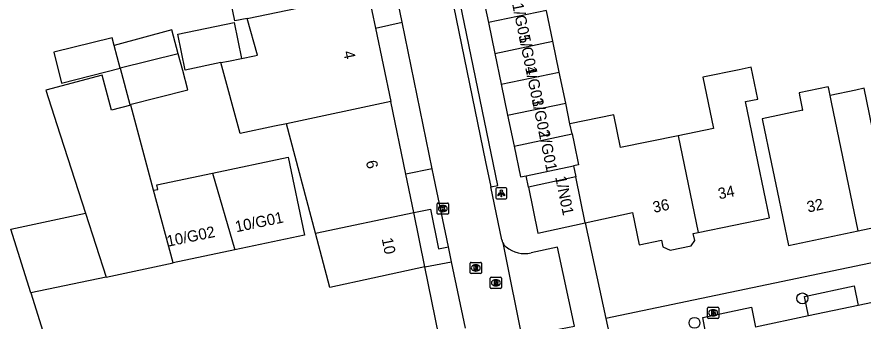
# Model space of a CAD drawing. Extents: x 162990 to 165007, y 383433 to 384336.
# Drawn here: x 163547.5 to 163623.4, y 384006.2 to 384033.5 of the extents above; entities that cross this region are included whole.
import ezdxf

# ---------------------------------------------------------------- set-up
doc = ezdxf.new("R2010")
doc.units = 0
for name, color, linetype in [('IMGEO_Boom', 7, 'Continuous'), ('IMGEO_Brandkraan', 7, 'Continuous'), ('IMGEO_Kolk', 7, 'Continuous'), ('IMGEO_Lichtpunt', 7, 'Continuous'), ('IMGEO_Pand', 7, 'Continuous'), ('IMGEO_Pand_nummerreeks', 7, 'Continuous'), ('IMGEO_Rijbaan_lokaal_open', 7, 'Continuous'), ('IMGEO_Rioolput', 7, 'Continuous'), ('IMGEO_Voetpad_open', 7, 'Continuous')]:
    doc.layers.add(name, color=color, linetype=linetype)

msp = doc.modelspace()

# ---------------------------------------------------------------- linework, layer by layer
at = {"layer": 'IMGEO_Boom'}
for centre in [(163617.932, 384008.248), (163608.265, 384006.062)]:
    msp.add_circle(centre, 0.489, dxfattribs=at)
at = {"layer": 'IMGEO_Brandkraan'}
for p, q in [((163609.434, 384006.531), (163609.434, 384007.383)), ((163609.509, 384007.457), (163610.361, 384007.457)), ((163610.435, 384007.383), (163610.435, 384006.531)), ((163609.945, 384006.677), (163609.92, 384006.677)), ((163609.922, 384007.237), (163609.947, 384007.237)), ((163610.361, 384006.457), (163609.509, 384006.457))]:
    msp.add_line(p, q, dxfattribs=at)
for points in [[(163609.434, 384006.531), (163609.434, 384007.383)], [(163609.509, 384007.457), (163610.361, 384007.457)], [(163610.435, 384007.383), (163610.435, 384006.531)], [(163609.782, 384007.157), (163609.782, 384006.757), (163609.995, 384006.757)], [(163610.013, 384007.157), (163609.782, 384007.157)], [(163609.961, 384007.076), (163609.907, 384007.076), (163609.907, 384007)], [(163609.907, 384007), (163609.96, 384007)], [(163609.969, 384006.924), (163609.907, 384006.924), (163609.907, 384006.843)], [(163609.907, 384006.843), (163609.969, 384006.843)], [(163610.361, 384006.457), (163609.509, 384006.457)]]:
    msp.add_lwpolyline(points, dxfattribs=at)
for centre, radius, start, end in [((163609.511, 384007.381), 0.0765, 91.55205, 178.44795), ((163609.511, 384007.381), 0.0765, 91.55205, 178.44795), ((163610.359, 384007.381), 0.0765, 1.55205, 88.44795), ((163610.359, 384007.381), 0.0765, 1.55205, 88.44795), ((163609.962, 384007.038), 0.0379, 267.82845, 90.93552), ((163609.97, 384006.883), 0.0404, 269.87594, 90.50774), ((163610.001, 384007.008), 0.251, 268.66757, 293.53466), ((163610.017, 384007.012), 0.145, 59.4692, 91.53667), ((163610.042, 384007.059), 0.0922, 285.51372, 58.15012), ((163610.047, 384006.867), 0.105, 301.31148, 78.98903), ((163609.511, 384006.533), 0.0765, 181.55205, 268.44795), ((163609.511, 384006.533), 0.0765, 181.55205, 268.44795), ((163610.359, 384006.533), 0.0765, 271.55205, 358.44795), ((163610.359, 384006.533), 0.0765, 271.55205, 358.44795)]:
    msp.add_arc(centre, radius, start, end, dxfattribs=at)
for centre, major_axis, ratio, start_param, end_param in [((163609.921, 384006.957), (-0.387, 0.002), 0.722429, 4.712389, 7.853982), ((163609.946, 384006.957), (-0.39, 0.002), 0.717154, 1.570796, 4.712389)]:
    msp.add_ellipse(centre, major_axis=major_axis, ratio=ratio, start_param=start_param, end_param=end_param, dxfattribs=at)
at = {"layer": 'IMGEO_Kolk'}
for p, q in [((163585.202, 384015.868), (163585.202, 384016.72)), ((163585.277, 384016.794), (163586.129, 384016.794)), ((163585.69, 384016.574), (163585.715, 384016.574)), ((163586.203, 384016.72), (163586.203, 384015.868)), ((163586.129, 384015.794), (163585.277, 384015.794)), ((163585.713, 384016.014), (163585.688, 384016.014))]:
    msp.add_line(p, q, dxfattribs=at)
for points in [[(163585.202, 384015.868), (163585.202, 384016.72)], [(163585.277, 384016.794), (163586.129, 384016.794)], [(163585.523, 384016.494), (163585.646, 384016.494), (163585.646, 384016.343), (163585.776, 384016.494), (163585.94, 384016.494), (163585.794, 384016.343), (163585.947, 384016.094), (163585.795, 384016.094), (163585.71, 384016.258), (163585.646, 384016.191), (163585.646, 384016.094), (163585.523, 384016.094), (163585.523, 384016.494)], [(163586.203, 384016.72), (163586.203, 384015.868)], [(163586.129, 384015.794), (163585.277, 384015.794)]]:
    msp.add_lwpolyline(points, dxfattribs=at)
for centre, start, end in [((163585.279, 384016.718), 91.55205, 178.44795), ((163585.279, 384016.718), 91.55205, 178.44795), ((163586.127, 384016.718), 1.55205, 88.44795), ((163586.127, 384016.718), 1.55205, 88.44795), ((163585.279, 384015.87), 181.55205, 268.44795), ((163585.279, 384015.87), 181.55205, 268.44795), ((163586.127, 384015.87), 271.55205, 358.44795), ((163586.127, 384015.87), 271.55205, 358.44795)]:
    msp.add_arc(centre, 0.0765, start, end, dxfattribs=at)
for centre, major_axis, ratio, start_param, end_param in [((163585.689, 384016.294), (-0.387, 0.002), 0.722429, 4.712389, 7.853982), ((163585.714, 384016.294), (-0.39, 0.002), 0.717154, 1.570796, 4.712389)]:
    msp.add_ellipse(centre, major_axis=major_axis, ratio=ratio, start_param=start_param, end_param=end_param, dxfattribs=at)
at = {"layer": 'IMGEO_Lichtpunt'}
for p, q in [((163590.449, 384018.067), (163590.449, 384017.26)), ((163590.449, 384018.067), (163590.449, 384017.26)), ((163591.351, 384018.162), (163590.543, 384018.162)), ((163591.351, 384018.162), (163590.543, 384018.162)), ((163591.445, 384017.26), (163591.445, 384018.067)), ((163591.445, 384017.26), (163591.445, 384018.067)), ((163590.543, 384017.166), (163591.351, 384017.166)), ((163590.543, 384017.166), (163591.351, 384017.166))]:
    msp.add_line(p, q, dxfattribs=at)
for points in [[(163590.823, 384017.731), (163590.862, 384017.703), (163590.674, 384017.441), (163590.636, 384017.468), (163590.823, 384017.731)], [(163590.925, 384017.683), (163590.972, 384017.683), (163590.972, 384017.361), (163590.925, 384017.361), (163590.925, 384017.683)], [(163591.035, 384017.703), (163591.073, 384017.73), (163591.26, 384017.468), (163591.221, 384017.44), (163591.035, 384017.703)]]:
    msp.add_lwpolyline(points, dxfattribs=at)
msp.add_circle((163590.948, 384017.865), 0.0994, dxfattribs=at)
for centre, start, end in [((163590.543, 384018.067), 90, 180), ((163590.543, 384018.067), 90, 180), ((163591.351, 384018.067), 0, 90), ((163591.351, 384018.067), 0, 90), ((163590.543, 384017.26), 180, 270), ((163590.543, 384017.26), 180, 270), ((163591.351, 384017.26), 270, 0), ((163591.351, 384017.26), 270, 360)]:
    msp.add_arc(centre, 0.0946, start, end, dxfattribs=at)
at = {"layer": 'IMGEO_Pand'}
for points in [[(163568.17, 384033.338), (163567.049, 384033.106), (163565.959, 384038.486)], [(163568.17, 384033.338), (163579.019, 384035.588)], [(163579.019, 384035.588), (163579.672, 384032.452)], [(163589.214, 384035.741), (163589.788, 384032.973)], [(163595.001, 384034.054), (163589.788, 384032.973)], [(163595.573, 384031.285), (163595.008, 384034.021)], [(163567.654, 384029.755), (163568.81, 384029.994), (163569.078, 384030.05), (163568.17, 384033.338)], [(163565.815, 384029.374), (163562.598, 384028.708), (163561.933, 384031.921), (163566.989, 384032.968), (163567.654, 384029.755)], [(163579.672, 384032.452), (163581.04, 384025.886)], [(163589.788, 384032.973), (163590.362, 384030.204)], [(163561.979, 384030.162), (163561.553, 384031.747), (163561.405, 384032.3), (163556.238, 384030.913)], [(163556.238, 384030.913), (163556.052, 384031.606), (163550.839, 384030.298), (163551.531, 384027.54), (163556.779, 384028.873)], [(163556.779, 384028.873), (163556.238, 384030.913)], [(163590.362, 384030.204), (163595.573, 384031.285)], [(163596.146, 384028.516), (163595.573, 384031.285)], [(163556.779, 384028.873), (163557.637, 384025.635), (163562.848, 384026.924), (163562.381, 384028.663), (163561.979, 384030.162)], [(163561.979, 384030.162), (163556.779, 384028.873)], [(163590.362, 384030.204), (163590.937, 384027.436)], [(163548.762, 384008.736), (163551.033, 384001.488), (163546.285, 384000), (163538.949, 383997.701), (163538.229, 384000), (163529.392, 384028.198), (163534.824, 384029.9), (163535.572, 384027.298), (163535.829, 384027.373)], [(163565.815, 384029.374), (163566.5, 384029.516), (163567.654, 384029.755)], [(163571.675, 384023.898), (163570.606, 384023.676), (163567.521, 384023.037), (163565.815, 384029.374)], [(163608.595, 384014.155), (163615, 384015.48), (163613.987, 384020.377), (163613.207, 384024.146), (163612.847, 384025.884), (163613.929, 384026.108), (163613.338, 384028.966), (163612.256, 384028.742), (163609.017, 384028.071), (163609.968, 384023.476), (163606.802, 384022.821)], [(163559.769, 384017.932), (163557.741, 384025.576), (163556.001, 384025.116), (163555.177, 384028.236), (163550.107, 384026.897), (163551.1, 384023.821), (163553.663, 384015.881)], [(163590.937, 384027.436), (163596.146, 384028.516)], [(163596.718, 384025.748), (163596.146, 384028.516)], [(163590.937, 384027.436), (163591.511, 384024.667)], [(163620.419, 384026.435), (163620.297, 384027.019), (163620.257, 384027.209), (163617.638, 384026.663), (163617.678, 384026.472), (163617.959, 384025.125), (163617.965, 384025.1), (163614.33, 384024.341), (163614.364, 384024.18), (163615.17, 384020.32), (163615.677, 384017.893), (163616.699, 384012.998), (163622.941, 384014.302)], [(163627.509, 384022.898), (163624.47, 384022.263), (163623.467, 384027.071), (163622.725, 384026.916), (163620.419, 384026.435)], [(163622.941, 384014.302), (163620.535, 384025.824), (163620.419, 384026.435)], [(163581.04, 384025.886), (163571.675, 384023.898)], [(163582.396, 384019.375), (163581.04, 384025.886)], [(163591.511, 384024.667), (163596.718, 384025.748)], [(163597.103, 384023.885), (163596.718, 384025.748)], [(163591.511, 384024.667), (163592.085, 384021.899)], [(163606.802, 384022.821), (163601.641, 384021.754), (163601.032, 384024.698), (163597.103, 384023.885)], [(163574.293, 384014.108), (163571.675, 384023.898)], [(163597.291, 384022.979), (163597.103, 384023.885)], [(163592.085, 384021.899), (163597.291, 384022.979)], [(163597.291, 384022.979), (163597.465, 384022.139), (163597.862, 384020.222), (163597.411, 384020.128)], [(163606.802, 384022.821), (163608.595, 384014.155)], [(163592.085, 384021.899), (163592.659, 384019.133), (163593.16, 384019.238)], [(163565.053, 384019.462), (163571.838, 384020.894), (163573.311, 384013.918), (163567.046, 384012.595)], [(163593.16, 384019.238), (163597.411, 384020.128)], [(163597.411, 384020.128), (163597.617, 384019.133)], [(163559.769, 384017.932), (163560.156, 384018.014), (163560.072, 384018.41), (163565.053, 384019.462)], [(163565.053, 384019.462), (163567.046, 384012.595)], [(163583.089, 384015.951), (163582.396, 384019.375)], [(163597.617, 384019.133), (163593.372, 384018.202)], [(163598.475, 384015.013), (163597.617, 384019.133)], [(163593.372, 384018.202), (163594.228, 384014.083), (163598.475, 384015.013)], [(163561.539, 384011.433), (163559.769, 384017.932)], [(163546.965, 384014.467), (163553.663, 384015.881)], [(163553.663, 384015.881), (163555.509, 384010.16)], [(163574.293, 384014.108), (163583.089, 384015.951)], [(163584.083, 384011.089), (163583.089, 384015.951)], [(163598.475, 384015.013), (163602.703, 384015.939), (163603.299, 384013.06), (163605.309, 384013.476), (163605.437, 384012.859), (163606.085, 384012.564), (163607.975, 384012.955), (163608.287, 384013.445), (163608.158, 384014.065), (163608.595, 384014.155)], [(163622.941, 384014.302), (163629.036, 384015.574)], [(163548.762, 384008.736), (163546.965, 384014.467)], [(163584.083, 384011.089), (163579.432, 384010.076), (163575.584, 384009.238), (163574.293, 384014.108)], [(163567.046, 384012.595), (163561.539, 384011.433)], [(163555.509, 384010.16), (163561.539, 384011.433)], [(163555.509, 384010.16), (163548.762, 384008.736)]]:
    msp.add_lwpolyline(points, dxfattribs=at)
at = {"layer": 'IMGEO_Rijbaan_lokaal_open'}
for points in [[(163582.049, 384032.997), (163580.713, 384039.503)], [(163586.411, 384035.65), (163589.539, 384020.474), (163590.006, 384018.235)], [(163584.746, 384019.857), (163582.049, 384032.997)], [(163586.202, 384012.873), (163584.891, 384019.151), (163584.746, 384019.857)], [(163590.997, 384013.484), (163590.006, 384018.235)], [(163586.482, 384011.534), (163586.202, 384012.873)], [(163591.079, 384013.233), (163592.95, 384003.998)], [(163587.727, 384005.569), (163586.482, 384011.534)], [(163630.928, 384009.272), (163622.926, 384007.602)], [(163622.926, 384007.602), (163618.483, 384006.674)], [(163618.483, 384006.674), (163613.741, 384005.684)]]:
    msp.add_lwpolyline(points, dxfattribs=at)
msp.add_arc((163592.023, 384013.68), 1.044, 190.82757, 205.35616, dxfattribs=at)
at = {"layer": 'IMGEO_Rioolput'}
for p, q in [((163588.157, 384010.552), (163588.157, 384011.404)), ((163588.232, 384011.478), (163589.084, 384011.478)), ((163588.645, 384011.258), (163588.67, 384011.258)), ((163589.158, 384011.404), (163589.158, 384010.552)), ((163589.084, 384010.478), (163588.232, 384010.478)), ((163588.668, 384010.698), (163588.643, 384010.698)), ((163589.96, 384009.222), (163589.96, 384010.074)), ((163590.035, 384010.148), (163590.887, 384010.148)), ((163590.448, 384009.928), (163590.473, 384009.928)), ((163590.961, 384010.074), (163590.961, 384009.222)), ((163590.887, 384009.148), (163590.035, 384009.148)), ((163590.471, 384009.368), (163590.446, 384009.368))]:
    msp.add_line(p, q, dxfattribs=at)
for points in [[(163588.157, 384010.552), (163588.157, 384011.404)], [(163588.232, 384011.478), (163589.084, 384011.478)], [(163588.746, 384011.176), (163588.494, 384011.178), (163588.494, 384010.778)], [(163589.158, 384011.404), (163589.158, 384010.552)], [(163589.084, 384010.478), (163588.232, 384010.478)], [(163588.494, 384010.778), (163588.618, 384010.778), (163588.618, 384010.94), (163588.629, 384010.94)], [(163588.672, 384011.097), (163588.618, 384011.097), (163588.618, 384011.016)], [(163588.618, 384011.016), (163588.67, 384011.016)], [(163588.676, 384010.911), (163588.747, 384010.778), (163588.887, 384010.778), (163588.822, 384010.904)], [(163589.96, 384009.222), (163589.96, 384010.074)], [(163590.035, 384010.148), (163590.887, 384010.148)], [(163590.549, 384009.846), (163590.297, 384009.848), (163590.297, 384009.448)], [(163590.475, 384009.767), (163590.421, 384009.767), (163590.421, 384009.686)], [(163590.421, 384009.686), (163590.473, 384009.686)], [(163590.961, 384010.074), (163590.961, 384009.222)], [(163590.887, 384009.148), (163590.035, 384009.148)], [(163590.297, 384009.448), (163590.421, 384009.448), (163590.421, 384009.61), (163590.432, 384009.61)], [(163590.479, 384009.581), (163590.55, 384009.448), (163590.69, 384009.448), (163590.625, 384009.574)]]:
    msp.add_lwpolyline(points, dxfattribs=at)
for centre, radius, start, end in [((163588.234, 384011.402), 0.0765, 91.55205, 178.44795), ((163588.234, 384011.402), 0.0765, 91.55205, 178.44795), ((163588.745, 384011.066), 0.109, 350.36119, 89.41601), ((163589.082, 384011.402), 0.0765, 1.55205, 88.44795), ((163589.082, 384011.402), 0.0765, 1.55205, 88.44795), ((163588.234, 384010.554), 0.0765, 181.55205, 268.44795), ((163588.234, 384010.554), 0.0765, 181.55205, 268.44795), ((163588.628, 384010.887), 0.0533, 26.02933, 88.69889), ((163588.654, 384011.205), 0.19, 274.7715, 282.96867), ((163588.678, 384011.001), 0.0964, 77.00612, 93.18647), ((163588.692, 384011.058), 0.0378, 276.66336, 79.67722), ((163588.743, 384011.066), 0.112, 277.58423, 350.98172), ((163588.727, 384010.851), 0.108, 29.51342, 73.79051), ((163589.082, 384010.554), 0.0765, 271.55205, 358.44795), ((163589.082, 384010.554), 0.0765, 271.55205, 358.44795), ((163590.037, 384010.072), 0.0765, 91.55205, 178.44795), ((163590.037, 384010.072), 0.0765, 91.55205, 178.44795), ((163590.457, 384009.875), 0.19, 274.7715, 282.96867), ((163590.481, 384009.671), 0.0964, 77.00612, 93.18647), ((163590.495, 384009.728), 0.0378, 276.66336, 79.67722), ((163590.548, 384009.736), 0.109, 350.36119, 89.41601), ((163590.546, 384009.736), 0.112, 277.58423, 350.98172), ((163590.53, 384009.521), 0.108, 29.51342, 73.79051), ((163590.885, 384010.072), 0.0765, 1.55205, 88.44795), ((163590.885, 384010.072), 0.0765, 1.55205, 88.44795), ((163590.037, 384009.224), 0.0765, 181.55205, 268.44795), ((163590.037, 384009.224), 0.0765, 181.55205, 268.44795), ((163590.431, 384009.557), 0.0533, 26.02933, 88.69889), ((163590.885, 384009.224), 0.0765, 271.55205, 358.44795), ((163590.885, 384009.224), 0.0765, 271.55205, 358.44795)]:
    msp.add_arc(centre, radius, start, end, dxfattribs=at)
for centre, major_axis, ratio, start_param, end_param in [((163588.644, 384010.978), (-0.387, 0.002), 0.722429, 4.712389, 7.853982), ((163588.669, 384010.978), (-0.39, 0.002), 0.717154, 1.570796, 4.712389), ((163590.447, 384009.648), (-0.387, 0.002), 0.722429, 4.712389, 7.853982), ((163590.472, 384009.648), (-0.39, 0.002), 0.717154, 1.570796, 4.712389)]:
    msp.add_ellipse(centre, major_axis=major_axis, ratio=ratio, start_param=start_param, end_param=end_param, dxfattribs=at)
at = {"layer": 'IMGEO_Voetpad_open'}
for points in [[(163590.006, 384018.235), (163590.638, 384018.366), (163587.04, 384035.78), (163586.411, 384035.65)], [(163579.672, 384032.452), (163582.049, 384032.997)], [(163584.746, 384019.857), (163582.396, 384019.375)], [(163593.372, 384018.202), (163593.16, 384019.238)], [(163654.196, 384017.707), (163600.319, 384006.45)], [(163583.089, 384015.951), (163584.6, 384016.231), (163585.325, 384012.69), (163586.202, 384012.873)], [(163598.475, 384015.013), (163600.319, 384006.45)], [(163593.751, 384005.032), (163597.504, 384005.775), (163595.978, 384012.849), (163593.622, 384012.341)], [(163584.083, 384011.089), (163586.482, 384011.534)], [(163585.331, 384004.933), (163584.083, 384011.089)], [(163618.483, 384006.674), (163618.139, 384008.424), (163622.57, 384009.37), (163622.926, 384007.602)], [(163609.349, 384004.763), (163609.019, 384006.53), (163613.383, 384007.456), (163613.741, 384005.684)], [(163600.319, 384006.45), (163601.057, 384003.019)]]:
    msp.add_lwpolyline(points, dxfattribs=at)
for centre, radius, start, end in [((163591.988, 384013.668), 1.008, 205.5605, 233.66088), ((163593.008, 384014.772), 2.508, 229.83788, 284.16538)]:
    msp.add_arc(centre, radius, start, end, dxfattribs=at)

# ---------------------------------------------------------------- texts
at = {"layer": 'IMGEO_Pand_nummerreeks'}
for s, rotation, p in [('1/G05', 281.63656, (163591.912, 384034.619)), ('1/G04', 281.63846, (163592.497, 384031.775)), ('4', 281.76834, (163576.762, 384030.337)), ('1/G03', 281.63846, (163593.083, 384028.931)), ('1/G02', 281.63656, (163593.668, 384026.094)), ('1/G01', 281.63846, (163594.277, 384023.136)), ('6', 281.65404, (163578.797, 384020.522)), ('1/N01', 281.62521, (163595.772, 384019.114)), ('34', 11.68261, (163610.478, 384017.119)), ('36', 11.68261, (163604.628, 384015.909)), ('32', 11.7972, (163618.446, 384015.936)), ('10/G01', 11.72845, (163567.187, 384014.168)), ('10/G02', 11.71699, (163561.059, 384012.875)), ('10', 281.34016, (163580.218, 384013.588))]:
    msp.add_text(s, height=1, rotation=rotation, dxfattribs=at).set_placement(p)

doc.saveas('drawing.dxf')
